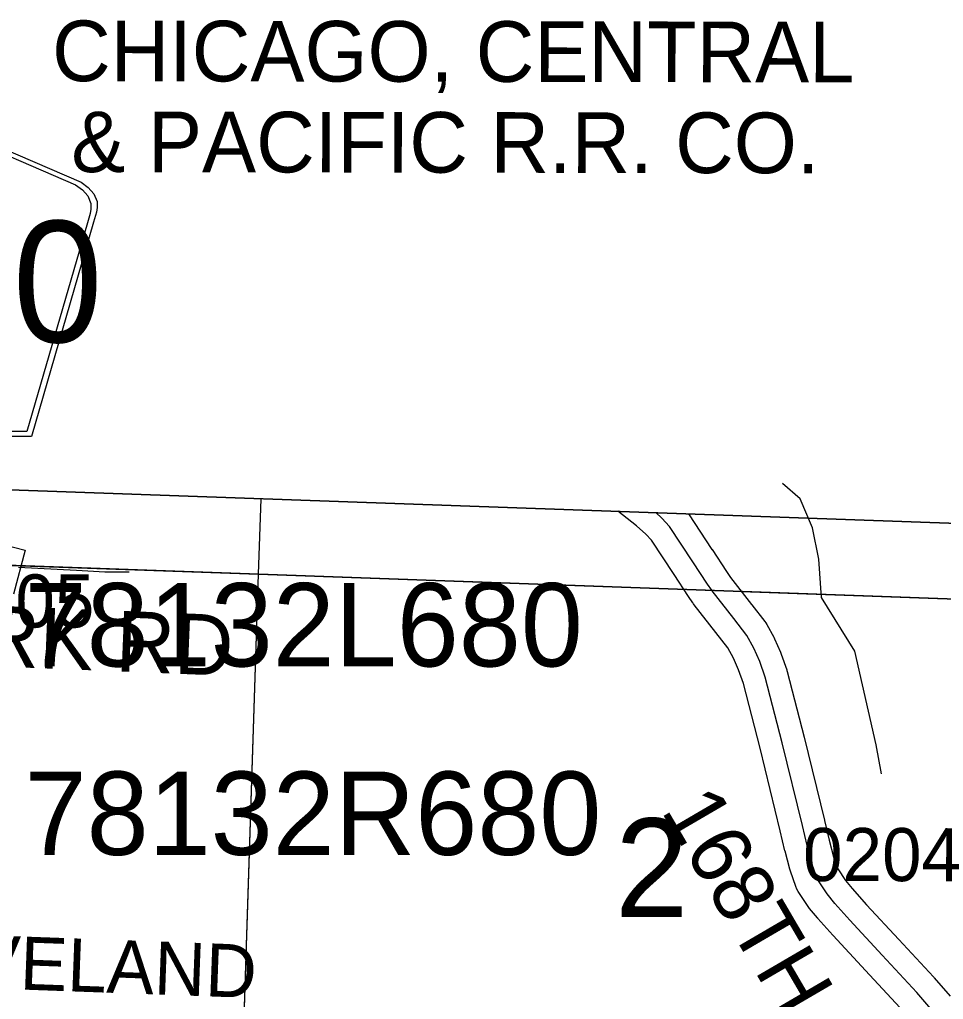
# Model space of a CAD drawing. Extents: x -132.8 to -73.3, y -60 to -26.
# Drawn here: x -123.673 to -122.454, y -32.886 to -31.593 of the extents above; entities that cross this region are included whole.
import ezdxf

# ---------------------------------------------------------------- set-up
doc = ezdxf.new("R2010")
doc.units = 0
for name, color, linetype in [('tdCoClipBndry', 7, 'Continuous'), ('tdCoCoBndry', 7, 'Continuous'), ('tdCoCoBndryPart', 7, 'Continuous'), ('tdCoHydroRiver', 7, 'Continuous'), ('tdCoRROwnerTxt', 7, 'Continuous'), ('tdCoSecRdNmbr', 7, 'Continuous'), ('tdCoSecRdTxt', 7, 'Continuous'), ('tdCoSecRteBand', 7, 'Continuous'), ('tdCoSecRteCL', 7, 'Continuous'), ('tdCoSectLine', 7, 'Continuous'), ('tdCoSectLinePart', 7, 'Continuous'), ('tdCoSectNmbr', 7, 'Continuous'), ('tdCoShieldCoRteHrd', 7, 'Continuous'), ('tdCoStrucPriMaintName', 7, 'Continuous'), ('tdCoSurfGravel', 7, 'Continuous'), ('tdCoSurfLNO', 7, 'Continuous'), ('tdCoTwpBndryShd', 7, 'Continuous'), ('tdCoUnicrpTwnTxt', 7, 'Continuous')]:
    doc.layers.add(name, color=color, linetype=linetype)

msp = doc.modelspace()

# ---------------------------------------------------------------- linework, layer by layer
at = {"layer": 'tdCoClipBndry'}
msp.add_lwpolyline([(-127.3484, -32.119), (-126.3448, -32.1404), (-125.343, -32.1711), (-124.3423, -32.1904), (-122.3605, -32.2607), (-121.3658, -32.28), (-120.4505, -32.3055), (-117.456, -32.3982)], dxfattribs=at)
at = {"layer": 'tdCoCoBndry'}
for p, q in [((-123.357, -32.325), (-124.3455, -32.2903)), ((-124.3455, -32.2903), (-123.357, -32.325)), ((-122.3628, -32.3606), (-123.357, -32.325)), ((-123.357, -32.325), (-122.3628, -32.3606))]:
    msp.add_line(p, q, dxfattribs=at)
for points in [[(-129.3548, -32.025), (-129.3661, -32.1456), (-128.3535, -32.1792), (-127.3514, -32.2189), (-126.3469, -32.2403), (-125.3455, -32.271), (-124.3459, -32.2903), (-123.3574, -32.325), (-122.3632, -32.3606), (-121.3677, -32.38), (-120.4533, -32.4055), (-119.4557, -32.4356), (-118.4546, -32.4661), (-117.4589, -32.4981)], [(-117.456, -32.3982), (-120.4505, -32.3055), (-121.3658, -32.28), (-122.3605, -32.2607), (-124.3423, -32.1904), (-125.343, -32.1711), (-126.3448, -32.1404), (-127.3484, -32.119)], [(-127.351, -32.2189), (-126.3466, -32.2403), (-125.3451, -32.271), (-124.3455, -32.2903), (-123.357, -32.325), (-122.3628, -32.3606), (-121.3673, -32.38), (-120.4529, -32.4055), (-119.4553, -32.4356), (-118.4542, -32.4661), (-117.4585, -32.4981)], [(-127.351, -32.2189), (-126.3466, -32.2403), (-125.3451, -32.271), (-124.3455, -32.2903), (-123.357, -32.325), (-122.3628, -32.3606), (-121.3673, -32.38), (-120.4529, -32.4055), (-119.4553, -32.4356), (-118.4542, -32.4661), (-117.4585, -32.4981)]]:
    msp.add_lwpolyline(points, dxfattribs=at)
at = {"layer": 'tdCoCoBndryPart'}
for points in [[(-123.671, -32.314), (-123.3574, -32.325), (-122.7969, -32.345)], [(-122.7211, -32.3478), (-122.3632, -32.3606), (-122.1976, -32.3638)]]:
    msp.add_lwpolyline(points, dxfattribs=at)
at = {"layer": 'tdCoHydroRiver'}
msp.add_lwpolyline([(-122.536, -32.5884), (-122.5429, -32.5504), (-122.5711, -32.4265), (-122.6149, -32.3558), (-122.6183, -32.3052), (-122.6267, -32.264), (-122.643, -32.2256), (-122.6664, -32.2056)], dxfattribs=at)
at = {"layer": 'tdCoSecRteBand'}
for points in [[(-122.5117, -32.8968), (-122.5568, -32.848), (-122.5997, -32.8019), (-122.6, -32.8016), (-122.6002, -32.8014), (-122.6197, -32.7794), (-122.62, -32.779), (-122.6204, -32.7786), (-122.6308, -32.766), (-122.6317, -32.7648), (-122.6326, -32.7635), (-122.6457, -32.7438), (-122.6477, -32.7407), (-122.649, -32.7372), (-122.6561, -32.717), (-122.6565, -32.7158), (-122.6569, -32.7145), (-122.663, -32.6906), (-122.6631, -32.6902), (-122.6632, -32.6899), (-122.6693, -32.6637), (-122.6961, -32.5547), (-122.718, -32.4695), (-122.7243, -32.4512), (-122.7311, -32.4361), (-122.7387, -32.4224), (-122.7544, -32.402), (-122.783, -32.3654), (-122.7837, -32.3644), (-122.7844, -32.3635), (-122.7848, -32.3627), (-122.7902, -32.3546), (-122.8095, -32.3255), (-122.8394, -32.2804), (-122.8467, -32.2722), (-122.8589, -32.2613), (-122.8838, -32.2421)], [(-122.7906, -32.2454), (-122.7905, -32.2455), (-122.7595, -32.2923), (-122.7594, -32.2924), (-122.7594, -32.2924), (-122.7401, -32.3216), (-122.735, -32.3294), (-122.7071, -32.3652), (-122.707, -32.3652), (-122.707, -32.3653), (-122.6898, -32.3875), (-122.6884, -32.3894), (-122.6873, -32.3914), (-122.678, -32.4082), (-122.6774, -32.4092), (-122.6769, -32.4103), (-122.669, -32.4278), (-122.6685, -32.4291), (-122.668, -32.4304), (-122.6609, -32.4511), (-122.6605, -32.4522), (-122.6602, -32.4534), (-122.638, -32.54), (-122.6379, -32.5401), (-122.6379, -32.5403), (-122.611, -32.6495), (-122.611, -32.6497), (-122.6109, -32.6499), (-122.6048, -32.6759), (-122.5991, -32.6982), (-122.5936, -32.7137), (-122.5834, -32.7291), (-122.5744, -32.74), (-122.5556, -32.7613), (-122.5129, -32.8071), (-122.5129, -32.8072), (-122.5128, -32.8072), (-122.4672, -32.8565), (-122.4668, -32.857), (-122.4664, -32.8575), (-122.4454, -32.8821)], [(-123.6942, -32.2858), (-123.6652, -32.2934), (-123.6805, -32.3515)]]:
    msp.add_lwpolyline(points, dxfattribs=at)
at = {"layer": 'tdCoSecRteCL'}
msp.add_lwpolyline([(-122.4683, -32.9016), (-122.4892, -32.8769), (-122.5348, -32.8276), (-122.5778, -32.7815), (-122.5972, -32.7595), (-122.6076, -32.7469), (-122.6207, -32.7272), (-122.6278, -32.707), (-122.634, -32.6831), (-122.6401, -32.6567), (-122.667, -32.5474), (-122.6892, -32.4609), (-122.6964, -32.4402), (-122.7043, -32.4227), (-122.7135, -32.4059), (-122.7307, -32.3836), (-122.7593, -32.3469), (-122.7598, -32.3462), (-122.7652, -32.3381), (-122.7845, -32.3089), (-122.8155, -32.2621), (-122.8254, -32.251), (-122.8333, -32.2439)], dxfattribs=at)
at = {"layer": 'tdCoSectLine'}
for points in [[(-123.3574, -32.325), (-123.354, -32.2255)], [(-124.3459, -32.2903), (-123.3574, -32.325)], [(-123.3909, -33.358), (-123.3574, -32.325)], [(-123.3574, -32.325), (-122.3632, -32.3606)]]:
    msp.add_lwpolyline(points, dxfattribs=at)
at = {"layer": 'tdCoSectLinePart'}
for points in [[(-123.3574, -32.325), (-123.354, -32.2255)], [(-123.671, -32.314), (-123.3574, -32.325)], [(-123.3875, -33.2519), (-123.3574, -32.325)], [(-123.3574, -32.325), (-122.7969, -32.345)], [(-122.7211, -32.3478), (-122.3632, -32.3606)]]:
    msp.add_lwpolyline(points, dxfattribs=at)
at = {"layer": 'tdCoShieldCoRteHrd'}
for points in [[(-123.8966, -32.1432), (-123.9785, -31.8604), (-123.9824, -31.8472), (-123.9831, -31.8413), (-123.9831, -31.8335), (-123.9789, -31.8232), (-123.9716, -31.8147), (-123.962, -31.808), (-123.7947, -31.7357), (-123.7872, -31.734), (-123.7768, -31.7331), (-123.7664, -31.734), (-123.7589, -31.7357), (-123.5916, -31.808), (-123.582, -31.8147), (-123.5747, -31.8232), (-123.5705, -31.8335), (-123.5705, -31.8413), (-123.5712, -31.8472), (-123.5751, -31.8604), (-123.657, -32.1432)], [(-123.8907, -32.1369), (-123.9704, -31.8616), (-123.9741, -31.849), (-123.9748, -31.8434), (-123.9748, -31.8359), (-123.9708, -31.826), (-123.9638, -31.8178), (-123.9546, -31.8114), (-123.794, -31.742), (-123.7868, -31.7404), (-123.7768, -31.7395), (-123.7668, -31.7404), (-123.7596, -31.742), (-123.599, -31.8114), (-123.5898, -31.8178), (-123.5828, -31.826), (-123.5787, -31.8359), (-123.5787, -31.8434), (-123.5794, -31.849), (-123.5832, -31.8616), (-123.6629, -32.1369)]]:
    msp.add_lwpolyline(points, close=True, dxfattribs=at)
at = {"layer": 'tdCoSurfGravel'}
for points in [[(-122.7598, -32.3462), (-122.7652, -32.3381), (-122.7845, -32.3089), (-122.8155, -32.2621), (-122.8254, -32.251), (-122.8333, -32.2439)], [(-122.4683, -32.9016), (-122.4892, -32.8769), (-122.5348, -32.8276), (-122.5778, -32.7815), (-122.5972, -32.7595), (-122.6076, -32.7469), (-122.6207, -32.7272), (-122.6278, -32.707), (-122.634, -32.6831), (-122.6401, -32.6567), (-122.667, -32.5474), (-122.6892, -32.4609), (-122.6964, -32.4402), (-122.7043, -32.4227), (-122.7135, -32.4059), (-122.7307, -32.3836), (-122.7593, -32.3469), (-122.7598, -32.3462)]]:
    msp.add_lwpolyline(points, dxfattribs=at)
at = {"layer": 'tdCoSurfLNO'}
for p, q in [((-123.6742, -32.3156), (-123.5976, -32.3197)), ((-123.5976, -32.3197), (-123.5601, -32.322)), ((-123.5601, -32.322), (-123.5281, -32.3218))]:
    msp.add_line(p, q, dxfattribs=at)
at = {"layer": 'tdCoTwpBndryShd'}
msp.add_lwpolyline([(-129.4234, -32.1428), (-129.3661, -32.1456), (-128.3535, -32.1792), (-127.3514, -32.2189), (-126.3469, -32.2403), (-125.3455, -32.271), (-124.3459, -32.2903), (-123.3574, -32.325), (-122.3632, -32.3606), (-121.3677, -32.38), (-120.4533, -32.4055), (-119.4557, -32.4356), (-118.4546, -32.4661), (-117.4589, -32.4981)], dxfattribs=at)

# ---------------------------------------------------------------- texts
at = {"layer": 'tdCoRROwnerTxt'}
for s, p in [('CHICAGO, CENTRAL ', (-123.6298, -31.6745)), ('& PACIFIC R.R. CO.', (-123.6045, -31.7945))]:
    msp.add_text(s, height=0.08, rotation=359.9075, dxfattribs=at).set_placement(p)
at = {"layer": 'tdCoSecRdNmbr'}
for s, rotation, p in [('0305', 359.9315, (-123.7823, -32.3952)), ('0204', 359.908, (-122.6393, -32.7299))]:
    msp.add_text(s, height=0.07, rotation=rotation, dxfattribs=at).set_placement(p)
at = {"layer": 'tdCoSecRdTxt'}
for s, rotation, p in [('YORK RD', 357.6834, (-123.8794, -32.4397)), ('168TH ST', 300.2963, (-122.8273, -32.6369))]:
    msp.add_text(s, height=0.08, rotation=rotation, dxfattribs=at).set_placement(p)
at = {"layer": 'tdCoSectNmbr'}
msp.add_text('2', height=0.13, rotation=359.9077, dxfattribs=at).set_placement((-122.8873, -32.7772))
at = {"layer": 'tdCoShieldCoRteHrd'}
msp.add_text('L20', height=0.16, dxfattribs=at).set_placement((-123.9198, -32.019))
at = {"layer": 'tdCoStrucPriMaintName'}
for s, p in [('78132L680', (-123.666, -32.4468)), ('78132L680', (-123.666, -32.4468)), ('78132L680', (-123.666, -32.4468)), ('78132R680', (-123.666, -32.6955)), ('78132R680', (-123.666, -32.6955)), ('78132R680', (-123.666, -32.6955))]:
    msp.add_text(s, height=0.11, dxfattribs=at).set_placement(p)
at = {"layer": 'tdCoUnicrpTwnTxt'}
msp.add_text('LOVELAND', height=0.07, rotation=357.9072, dxfattribs=at).set_placement((-123.8602, -32.8662))

doc.saveas('drawing.dxf')
